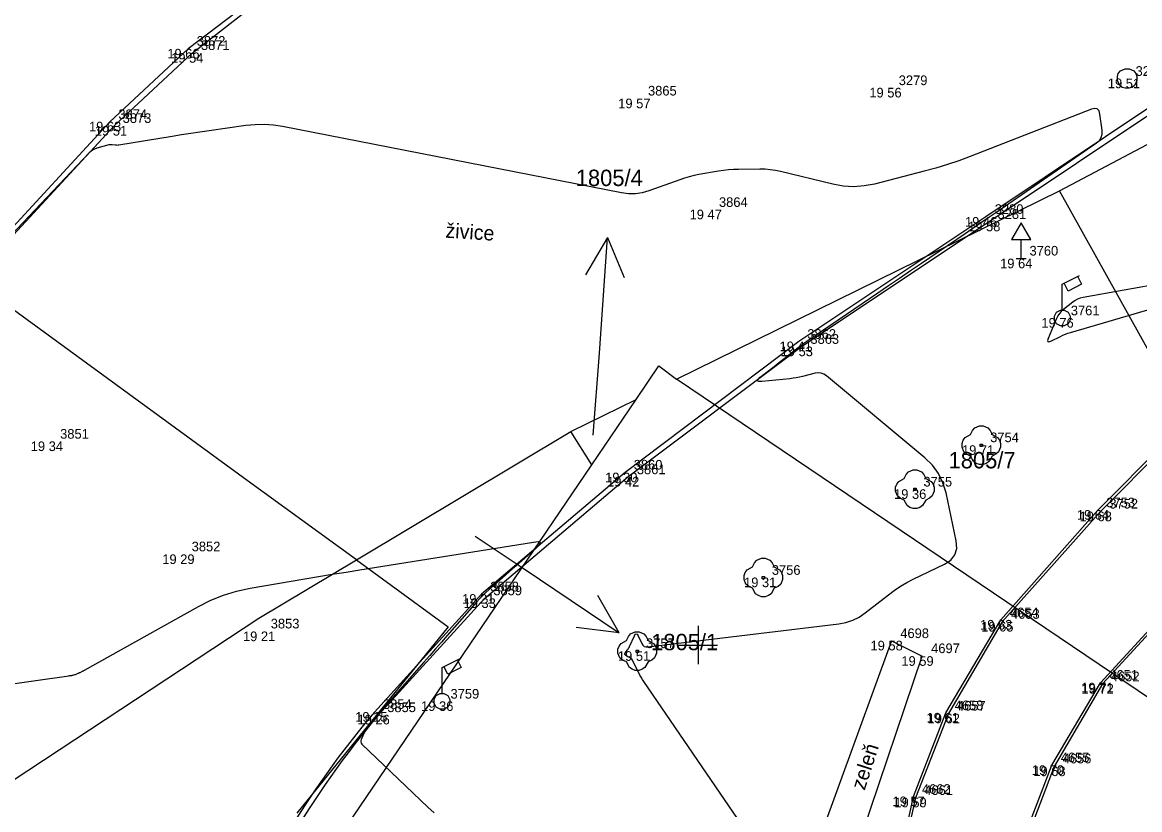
# Model space of a CAD drawing. Extents: x -702257 to -701487, y -1009871 to -1008841.
# Drawn here: x -702142.52 to -702113.55, y -1009729.27 to -1009708.85 of the extents above; entities that cross this region are included whole.
import ezdxf

# ---------------------------------------------------------------- set-up
doc = ezdxf.new("R2010")
doc.units = 0
for name, color, linetype in [('Ex_Minor Contours', 7, 'Continuous'), ('Z_body', 7, 'Continuous'), ('Z_body_cisla', 7, 'Continuous'), ('Z_body_vysky_redukovane', 7, 'Continuous'), ('Z_dopravni_znacky', 7, 'Continuous'), ('Z_hektometricka_sit', 7, 'Continuous'), ('Z_katastr_cisla_pozemkova', 7, 'Continuous'), ('Z_katastr_hranice', 7, 'Continuous'), ('Z_katastr_parcelni_cislo_odkaz', 7, 'Continuous'), ('Z_komunikace', 7, 'Continuous'), ('Z_obruba', 7, 'Continuous'), ('Z_popisy', 7, 'Continuous'), ('Z_site_kanalizace_znaky', 7, 'Continuous'), ('Z_site_vo_znaky', 7, 'Continuous'), ('Z_zelen_jednotliva', 7, 'Continuous'), ('Z_zelen_obvod', 7, 'Continuous')]:
    doc.layers.add(name, color=color, linetype=linetype)

# ---------------------------------------------------------------- blocks, each defined once
blk = doc.blocks.new('POINT_DISPLAY')
blk.add_line((0, 0), (0, 0))
blk = doc.blocks.new('Z620')
for p, q in [((-0.25, 0.05), (-0.23, 0.13)), ((-0.25, -0.05), (-0.25, 0.05)), ((-0.23, 0.13), (-0.17, 0.2)), ((-0.17, 0.2), (-0.05, 0.25)), ((-0.05, 0.25), (0.05, 0.25)), ((0.05, 0.25), (0.17, 0.2)), ((0.17, 0.2), (0.23, 0.13)), ((0.23, 0.13), (0.25, 0.05)), ((0.25, 0.05), (0.25, -0.05)), ((-0.2, -0.17), (-0.25, -0.05)), ((-0.13, -0.23), (-0.2, -0.17)), ((-0.05, -0.25), (-0.13, -0.23)), ((0.05, -0.25), (-0.05, -0.25)), ((0.13, -0.23), (0.05, -0.25)), ((0.2, -0.17), (0.13, -0.23)), ((0.25, -0.05), (0.2, -0.17))]:
    blk.add_line(p, q)
blk = doc.blocks.new('Z24')
for p, q in [((-0.28, 0.28), (-0.23, 0.38)), ((-0.23, 0.38), (-0.17, 0.45)), ((-0.17, 0.45), (-0.05, 0.5)), ((-0.05, 0.5), (0.05, 0.5)), ((0.05, 0.5), (0.17, 0.45)), ((0.17, 0.45), (0.23, 0.38)), ((0.23, 0.38), (0.28, 0.28)), ((-0.5, 0.05), (-0.47, 0.13)), ((-0.5, -0.05), (-0.5, 0.05)), ((-0.47, 0.13), (-0.42, 0.2)), ((-0.42, 0.2), (-0.28, 0.28)), ((-0.03, -0.03), (-0.03, 0.03)), ((-0.03, 0.03), (0.03, 0.03)), ((0.03, 0.03), (0.03, -0.03)), ((0.28, 0.28), (0.42, 0.2)), ((0.42, 0.2), (0.47, 0.13)), ((0.47, 0.13), (0.5, 0.05)), ((0.5, 0.05), (0.5, -0.05)), ((-0.45, -0.17), (-0.5, -0.05)), ((-0.38, -0.23), (-0.45, -0.17)), ((-0.28, -0.28), (-0.38, -0.23)), ((-0.2, -0.42), (-0.28, -0.28)), ((0.03, -0.03), (-0.03, -0.03)), ((0.28, -0.28), (0.2, -0.42)), ((0.38, -0.23), (0.28, -0.28)), ((0.45, -0.17), (0.38, -0.23)), ((0.5, -0.05), (0.45, -0.17)), ((-0.13, -0.47), (-0.2, -0.42)), ((-0.05, -0.5), (-0.13, -0.47)), ((0.05, -0.5), (-0.05, -0.5)), ((0.13, -0.47), (0.05, -0.5)), ((0.2, -0.42), (0.13, -0.47))]:
    blk.add_line(p, q)
blk = doc.blocks.new('Z13')
for p, q in [((0, 0.88), (0.45, 1.1)), ((0, 0.2), (0, 0.88)), ((0.15, 0.7), (0.05, 0.9)), ((0.5, 0.88), (0.15, 0.7)), ((0.4, 1.07), (0.5, 0.88)), ((-0.2, 0.05), (-0.15, 0.15)), ((-0.2, -0.05), (-0.2, 0.05)), ((-0.15, 0.15), (-0.05, 0.2)), ((-0.05, 0.2), (0.05, 0.2)), ((0.05, 0.2), (0.15, 0.15)), ((0.15, 0.15), (0.2, 0.05)), ((0.2, 0.05), (0.2, -0.05)), ((-0.15, -0.15), (-0.2, -0.05)), ((-0.05, -0.2), (-0.15, -0.15)), ((0.05, -0.2), (-0.05, -0.2)), ((0.15, -0.15), (0.05, -0.2)), ((0.2, -0.05), (0.15, -0.15))]:
    blk.add_line(p, q)
blk = doc.blocks.new('Z527')
for p, q in [((0, 0.93), (-0.25, 0.5)), ((0.25, 0.5), (0, 0.93)), ((-0.25, 0.5), (0.25, 0.5)), ((0, 0), (0, 0.5)), ((-0.13, 0), (0.13, 0))]:
    blk.add_line(p, q)

msp = doc.modelspace()

# ---------------------------------------------------------------- linework, layer by layer
at = {"layer": 'Ex_Minor Contours'}
for points in [[(-702122.691, -1009731.382), (-702126.406, -1009725.95), (-702126.442, -1009725.894), (-702126.477, -1009725.838), (-702126.509, -1009725.78), (-702126.539, -1009725.721), (-702126.69, -1009725.415), (-702126.704, -1009725.39), (-702126.722, -1009725.368), (-702126.742, -1009725.349), (-702126.766, -1009725.333), (-702126.874, -1009725.272), (-702126.891, -1009725.258), (-702126.899, -1009725.243), (-702126.898, -1009725.225), (-702126.888, -1009725.206), (-702126.829, -1009725.125), (-702126.815, -1009725.104), (-702126.802, -1009725.083), (-702126.79, -1009725.061), (-702126.779, -1009725.038), (-702126.653, -1009724.76), (-702126.63, -1009724.722), (-702126.606, -1009724.709), (-702126.583, -1009724.721), (-702126.559, -1009724.759), (-702126.464, -1009724.963), (-702126.436, -1009725.006), (-702126.401, -1009725.036), (-702126.357, -1009725.051), (-702126.305, -1009725.051), (-702121.354, -1009724.45), (-702121.169, -1009724.415), (-702120.993, -1009724.357), (-702120.828, -1009724.274), (-702120.672, -1009724.168), (-702120.07, -1009723.697), (-702119.916, -1009723.583), (-702119.757, -1009723.478), (-702119.593, -1009723.382), (-702119.423, -1009723.295), (-702118.61, -1009722.904), (-702118.446, -1009722.796), (-702118.342, -1009722.659), (-702118.298, -1009722.494), (-702118.312, -1009722.299), (-702118.575, -1009721.057), (-702118.653, -1009720.793), (-702118.771, -1009720.552), (-702118.929, -1009720.335), (-702119.127, -1009720.142), (-702121.672, -1009718.021), (-702121.739, -1009717.976), (-702121.81, -1009717.95), (-702121.885, -1009717.943), (-702121.965, -1009717.954), (-702122.292, -1009718.036), (-702122.374, -1009718.055), (-702122.456, -1009718.071), (-702122.539, -1009718.083), (-702122.623, -1009718.093), (-702123.348, -1009718.163), (-702123.425, -1009718.163), (-702123.458, -1009718.146), (-702123.446, -1009718.111), (-702123.389, -1009718.058), (-702123.061, -1009717.801), (-702122.989, -1009717.743), (-702122.916, -1009717.686), (-702122.844, -1009717.629), (-702122.771, -1009717.572), (-702122.482, -1009717.342), (-702122.409, -1009717.286), (-702122.336, -1009717.23), (-702122.261, -1009717.176), (-702122.185, -1009717.123), (-702120.346, -1009715.87), (-702120.063, -1009715.677), (-702119.78, -1009715.484), (-702119.497, -1009715.291), (-702119.213, -1009715.098), (-702118.08, -1009714.326), (-702117.797, -1009714.133), (-702117.514, -1009713.939), (-702117.231, -1009713.745), (-702116.949, -1009713.551), (-702114.673, -1009711.979), (-702114.599, -1009711.914), (-702114.55, -1009711.838), (-702114.527, -1009711.75), (-702114.528, -1009711.652), (-702114.584, -1009711.236), (-702114.608, -1009711.15), (-702114.654, -1009711.099), (-702114.72, -1009711.084), (-702114.807, -1009711.104), (-702117.947, -1009712.331), (-702118.241, -1009712.441), (-702118.538, -1009712.542), (-702118.838, -1009712.633), (-702119.141, -1009712.716), (-702120.43, -1009713.045), (-702120.699, -1009713.096), (-702120.968, -1009713.115), (-702121.238, -1009713.1), (-702121.508, -1009713.051), (-702122.862, -1009712.721), (-702122.995, -1009712.693), (-702123.129, -1009712.674), (-702123.263, -1009712.663), (-702123.399, -1009712.66), (-702123.955, -1009712.667), (-702124.084, -1009712.671), (-702124.213, -1009712.681), (-702124.341, -1009712.695), (-702124.469, -1009712.714), (-702124.98, -1009712.802), (-702125.107, -1009712.827), (-702125.232, -1009712.857), (-702125.356, -1009712.893), (-702125.479, -1009712.934), (-702126.276, -1009713.22), (-702126.451, -1009713.27), (-702126.627, -1009713.296), (-702126.805, -1009713.297), (-702126.985, -1009713.274), (-702135.776, -1009711.556), (-702136.012, -1009711.519), (-702136.249, -1009711.503), (-702136.487, -1009711.507), (-702136.725, -1009711.53), (-702137.68, -1009711.663), (-702137.918, -1009711.697), (-702138.156, -1009711.733), (-702138.394, -1009711.77), (-702138.632, -1009711.809), (-702140.015, -1009712.038), (-702140.037, -1009712.041), (-702140.059, -1009712.042), (-702140.081, -1009712.041), (-702140.103, -1009712.039), (-702140.191, -1009712.027), (-702140.213, -1009712.025), (-702140.235, -1009712.026), (-702140.257, -1009712.028), (-702140.278, -1009712.033), (-702140.589, -1009712.119), (-702140.645, -1009712.138), (-702140.698, -1009712.165), (-702140.746, -1009712.199), (-702140.79, -1009712.24), (-702143.921, -1009715.537)], [(-702109.703, -1009715.035), (-702115.021, -1009715.984), (-702115.095, -1009716.002), (-702115.164, -1009716.028), (-702115.229, -1009716.063), (-702115.291, -1009716.106), (-702115.53, -1009716.296), (-702115.586, -1009716.347), (-702115.634, -1009716.403), (-702115.675, -1009716.465), (-702115.708, -1009716.532), (-702115.926, -1009717.052), (-702115.942, -1009717.104), (-702115.936, -1009717.133), (-702115.907, -1009717.138), (-702115.856, -1009717.119), (-702115.608, -1009716.996), (-702115.545, -1009716.967), (-702115.481, -1009716.941), (-702115.416, -1009716.917), (-702115.35, -1009716.896), (-702108.389, -1009714.859)], [(-702143.152, -1009726.056), (-702141.317, -1009725.798), (-702141.299, -1009725.795), (-702141.281, -1009725.793), (-702141.246, -1009725.789), (-702141.237, -1009725.788), (-702141.228, -1009725.786), (-702141.219, -1009725.784), (-702141.211, -1009725.782), (-702141.156, -1009725.766), (-702141.141, -1009725.761), (-702141.07, -1009725.731), (-702141.058, -1009725.726), (-702141.046, -1009725.721), (-702141.034, -1009725.715), (-702141.022, -1009725.71), (-702140.964, -1009725.68), (-702140.95, -1009725.673), (-702140.937, -1009725.666), (-702140.923, -1009725.659), (-702140.91, -1009725.652), (-702137.954, -1009724.001), (-702137.634, -1009723.84), (-702137.305, -1009723.707), (-702136.965, -1009723.604), (-702136.615, -1009723.529), (-702135.195, -1009723.286), (-702134.84, -1009723.226), (-702134.485, -1009723.167), (-702134.129, -1009723.108), (-702133.774, -1009723.051), (-702129.269, -1009722.329), (-702129.149, -1009722.32), (-702129.097, -1009722.344), (-702129.113, -1009722.399), (-702129.196, -1009722.485), (-702129.722, -1009722.947), (-702129.809, -1009723.024), (-702129.896, -1009723.101), (-702129.983, -1009723.178), (-702130.07, -1009723.255), (-702130.419, -1009723.563), (-702130.505, -1009723.641), (-702130.588, -1009723.722), (-702130.669, -1009723.805), (-702130.747, -1009723.892), (-702131.503, -1009724.755), (-702131.655, -1009724.928), (-702131.807, -1009725.101), (-702131.958, -1009725.274), (-702132.11, -1009725.447), (-702133.217, -1009726.71), (-702133.258, -1009726.757), (-702133.298, -1009726.805), (-702133.337, -1009726.853), (-702133.376, -1009726.901), (-702133.606, -1009727.194), (-702133.61, -1009727.199), (-702133.636, -1009727.232), (-702133.64, -1009727.238), (-702133.644, -1009727.244), (-702133.648, -1009727.251), (-702133.651, -1009727.257), (-702133.738, -1009727.45), (-702133.748, -1009727.483), (-702133.748, -1009727.514), (-702133.737, -1009727.543), (-702133.715, -1009727.57), (-702132.012, -1009729.201), (-702131.843, -1009729.353)]]:
    msp.add_lwpolyline(points, dxfattribs=at)
at = {"layer": 'Z_hektometricka_sit'}
for p, q in [((-702125, -1009724.5), (-702125, -1009725.5)), ((-702125.5, -1009725), (-702124.5, -1009725))]:
    msp.add_line(p, q, dxfattribs=at)
at = {"layer": 'Z_katastr_hranice'}
for p, q in [((-702115.63, -1009713.22), (-702111.99, -1009711.29)), ((-702125.56, -1009718.11), (-702115.63, -1009713.22)), ((-702110.4, -1009722.64), (-702115.63, -1009713.22)), ((-702136.69, -1009720.73), (-702143.77, -1009715.57)), ((-702126.61, -1009718.63), (-702126.02, -1009717.76)), ((-702126.02, -1009717.76), (-702125.56, -1009718.11)), ((-702112.01, -1009727.26), (-702125.56, -1009718.11)), ((-702128.3, -1009719.46), (-702126.61, -1009718.63)), ((-702127.76, -1009720.33), (-702126.61, -1009718.63)), ((-702133.86, -1009722.79), (-702128.3, -1009719.46)), ((-702127.76, -1009720.33), (-702128.3, -1009719.46)), ((-702134.43, -1009730.17), (-702127.76, -1009720.33)), ((-702133.86, -1009722.79), (-702136.69, -1009720.73)), ((-702136.39, -1009724.3), (-702133.86, -1009722.79)), ((-702133.86, -1009722.79), (-702131.48, -1009724.53)), ((-702146.98, -1009731.29), (-702136.39, -1009724.3)), ((-702131.48, -1009724.53), (-702135.4, -1009729.36))]:
    msp.add_line(p, q, dxfattribs=at)
at = {"layer": 'Z_katastr_parcelni_cislo_odkaz'}
for p, q in [((-702127.351, -1009714.436), (-702127.92, -1009715.4)), ((-702127.56, -1009717.43), (-702127.351, -1009714.436)), ((-702127.351, -1009714.436), (-702126.921, -1009715.47)), ((-702127.72, -1009719.56), (-702127.56, -1009717.43)), ((-702130.78, -1009722.18), (-702129.54, -1009723.01)), ((-702129.54, -1009723.01), (-702127.052, -1009724.688)), ((-702127.052, -1009724.688), (-702127.602, -1009723.713)), ((-702127.052, -1009724.688), (-702128.162, -1009724.543))]:
    msp.add_line(p, q, dxfattribs=at)
at = {"layer": 'Z_komunikace'}
for p, q in [((-702138.12, -1009709.65), (-702135.92, -1009707.93)), ((-702110.7, -1009709.31), (-702117.54, -1009713.9)), ((-702140.14, -1009711.54), (-702138.12, -1009709.65)), ((-702144.67, -1009716.43), (-702140.14, -1009711.54)), ((-702117.54, -1009713.9), (-702122.39, -1009717.13)), ((-702122.39, -1009717.13), (-702126.89, -1009720.53)), ((-702126.89, -1009720.53), (-702130.62, -1009723.68)), ((-702133.39, -1009726.74), (-702130.62, -1009723.68))]:
    msp.add_line(p, q, dxfattribs=at)
msp.add_ellipse((-702114.9, -1009742.457), major_axis=(-13.489, 20.174), ratio=0.999886, start_param=0.276948, end_param=0.61096, dxfattribs=at)
at = {"layer": 'Z_obruba'}
for p, q in [((-702135.98, -1009707.83), (-702138.22, -1009709.54)), ((-702117.46, -1009714.02), (-702110.61, -1009709.44)), ((-702138.22, -1009709.54), (-702140.25, -1009711.43)), ((-702140.25, -1009711.43), (-702144.76, -1009716.33)), ((-702122.32, -1009717.26), (-702117.46, -1009714.02)), ((-702107.88, -1009714.71), (-702114.64, -1009721.5)), ((-702114.57, -1009721.54), (-702107.84, -1009714.74)), ((-702126.82, -1009720.64), (-702122.32, -1009717.26)), ((-702130.54, -1009723.79), (-702126.82, -1009720.64)), ((-702117.15, -1009724.35), (-702114.64, -1009721.5)), ((-702114.57, -1009721.54), (-702117.12, -1009724.4)), ((-702133.29, -1009726.81), (-702130.54, -1009723.79)), ((-702114.57, -1009725.98), (-702112.48, -1009723.7)), ((-702112.43, -1009723.73), (-702114.52, -1009726.01)), ((-702118.58, -1009726.76), (-702117.15, -1009724.35)), ((-702117.12, -1009724.4), (-702118.51, -1009726.78)), ((-702115.83, -1009728.12), (-702114.57, -1009725.98)), ((-702114.52, -1009726.01), (-702115.77, -1009728.15)), ((-702119.42, -1009728.93), (-702118.58, -1009726.76)), ((-702118.51, -1009726.78), (-702119.37, -1009728.96)), ((-702116.54, -1009729.96), (-702115.83, -1009728.12)), ((-702115.77, -1009728.15), (-702116.47, -1009729.99)), ((-702121.36, -1009737.92), (-702119.42, -1009728.93)), ((-702119.37, -1009728.96), (-702121.32, -1009737.94))]:
    msp.add_line(p, q, dxfattribs=at)
msp.add_ellipse((-702114.351, -1009742.694), major_axis=(2.419, -24.603), ratio=0.999681, start_param=3.916636, end_param=4.242917, dxfattribs=at)
at = {"layer": 'Z_zelen_obvod'}
for p, q in [((-702119.99, -1009724.89), (-702122.34, -1009731.36)), ((-702119.99, -1009724.89), (-702119.19, -1009725.29)), ((-702121.36, -1009731.7), (-702119.19, -1009725.29))]:
    msp.add_line(p, q, dxfattribs=at)

# ---------------------------------------------------------------- block references
at = {"layer": 'Z_body'}
for p in [(-702138.22, -1009709.54), (-702138.12, -1009709.65), (-702113.88, -1009710.31), (-702120.02, -1009710.55), (-702126.53, -1009710.83), (-702140.25, -1009711.43), (-702140.14, -1009711.54), (-702124.68, -1009713.71), (-702117.54, -1009713.9), (-702117.46, -1009714.02), (-702116.63, -1009714.98), (-702115.56, -1009716.52), (-702122.39, -1009717.13), (-702122.32, -1009717.26), (-702141.76, -1009719.72), (-702117.66, -1009719.82), (-702126.89, -1009720.53), (-702126.82, -1009720.64), (-702119.38, -1009720.96), (-702114.64, -1009721.5), (-702114.57, -1009721.54), (-702138.35, -1009722.65), (-702123.31, -1009723.25), (-702130.62, -1009723.68), (-702130.54, -1009723.79), (-702117.15, -1009724.35), (-702117.12, -1009724.4), (-702136.3, -1009724.65), (-702119.99, -1009724.89), (-702126.58, -1009725.16), (-702119.19, -1009725.29), (-702114.57, -1009725.98), (-702114.52, -1009726.01), (-702131.64, -1009726.46), (-702133.39, -1009726.74), (-702133.29, -1009726.81), (-702118.58, -1009726.76), (-702118.51, -1009726.78), (-702115.83, -1009728.12), (-702115.77, -1009728.15), (-702119.42, -1009728.93), (-702119.37, -1009728.96)]:
    msp.add_blockref('POINT_DISPLAY', p, dxfattribs=at)
at = {"layer": 'Z_dopravni_znacky'}
msp.add_blockref('Z527', (-702116.63, -1009714.98), dxfattribs=at)
at = {"layer": 'Z_site_kanalizace_znaky'}
msp.add_blockref('Z620', (-702113.88, -1009710.31), dxfattribs=at)
at = {"layer": 'Z_site_vo_znaky'}
for p in [(-702115.56, -1009716.52), (-702131.64, -1009726.46)]:
    msp.add_blockref('Z13', p, dxfattribs=at)
at = {"layer": 'Z_zelen_jednotliva'}
for p in [(-702117.66, -1009719.82), (-702119.38, -1009720.96), (-702123.31, -1009723.25), (-702126.58, -1009725.16)]:
    msp.add_blockref('Z24', p, dxfattribs=at)

# ---------------------------------------------------------------- texts
at = {"layer": 'Z_body_cisla'}
for s, p in [('3872', (-702138, -1009709.46)), ('3871', (-702137.89, -1009709.57)), ('3282', (-702113.66, -1009710.24)), ('3279', (-702119.8, -1009710.48)), ('3865', (-702126.3, -1009710.75)), ('3874', (-702140.03, -1009711.36)), ('3873', (-702139.92, -1009711.46)), ('3864', (-702124.46, -1009713.64)), ('3280', (-702117.31, -1009713.82)), ('3281', (-702117.24, -1009713.95)), ('3760', (-702116.41, -1009714.9)), ('3761', (-702115.34, -1009716.45)), ('3862', (-702122.17, -1009717.06)), ('3863', (-702122.09, -1009717.19)), ('3851', (-702141.54, -1009719.65)), ('3754', (-702117.43, -1009719.74)), ('3860', (-702126.67, -1009720.45)), ('3861', (-702126.59, -1009720.57)), ('3755', (-702119.16, -1009720.89)), ('3753', (-702114.42, -1009721.43)), ('3752', (-702114.34, -1009721.46)), ('3852', (-702138.13, -1009722.57)), ('3756', (-702123.09, -1009723.18)), ('3858', (-702130.39, -1009723.61)), ('3859', (-702130.31, -1009723.71)), ('4654', (-702116.92, -1009724.28)), ('4653', (-702116.89, -1009724.32)), ('3853', (-702136.08, -1009724.57)), ('4698', (-702119.76, -1009724.82)), ('3757', (-702126.35, -1009725.08)), ('4697', (-702118.96, -1009725.21)), ('4651', (-702114.34, -1009725.9)), ('4652', (-702114.3, -1009725.94)), ('3759', (-702131.42, -1009726.39)), ('3854', (-702133.17, -1009726.66)), ('3855', (-702133.06, -1009726.74)), ('4658', (-702118.35, -1009726.69)), ('4657', (-702118.29, -1009726.7)), ('4655', (-702115.6, -1009728.04)), ('4656', (-702115.55, -1009728.07)), ('4662', (-702119.2, -1009728.86)), ('4661', (-702119.14, -1009728.89))]:
    msp.add_text(s, height=0.25, dxfattribs=at).set_placement(p)
at = {"layer": 'Z_body_vysky_redukovane'}
for s, p in [('19 66', (-702138.762, -1009709.79)), ('19 54', (-702138.662, -1009709.9)), ('19 51', (-702114.38, -1009710.56)), ('19 56', (-702120.562, -1009710.8)), ('19 57', (-702127.072, -1009711.08)), ('19 63', (-702140.792, -1009711.68)), ('19 51', (-702140.64, -1009711.79)), ('19 47', (-702125.222, -1009713.96)), ('19 46', (-702118.082, -1009714.15)), ('19 58', (-702118.002, -1009714.27)), ('19 64', (-702117.172, -1009715.23)), ('19 76', (-702116.102, -1009716.77)), ('19 41', (-702122.89, -1009717.38)), ('19 53', (-702122.862, -1009717.51)), ('19 34', (-702142.302, -1009719.97)), ('19 71', (-702118.16, -1009720.07)), ('19 30', (-702127.411, -1009720.78)), ('19 42', (-702127.362, -1009720.89)), ('19 36', (-702119.922, -1009721.21)), ('19 64', (-702115.182, -1009721.75)), ('19 68', (-702115.112, -1009721.79)), ('19 29', (-702138.892, -1009722.9)), ('19 31', (-702123.81, -1009723.5)), ('19 21', (-702131.12, -1009723.93)), ('19 33', (-702131.082, -1009724.04)), ('19 63', (-702117.692, -1009724.6)), ('19 65', (-702117.662, -1009724.65)), ('19 21', (-702136.8, -1009724.9)), ('19 58', (-702120.532, -1009725.14)), ('19 51', (-702127.08, -1009725.41)), ('19 59', (-702119.732, -1009725.54)), ('19 71', (-702115.07, -1009726.23)), ('19 72', (-702115.062, -1009726.26)), ('19 36', (-702132.182, -1009726.71)), ('19 15', (-702133.89, -1009726.99)), ('19 26', (-702133.832, -1009727.06)), ('19 61', (-702119.08, -1009727.01)), ('19 62', (-702119.052, -1009727.03)), ('19 70', (-702116.351, -1009728.37)), ('19 68', (-702116.312, -1009728.4)), ('19 57', (-702119.962, -1009729.18)), ('19 59', (-702119.912, -1009729.21))]:
    msp.add_text(s, height=0.25, dxfattribs=at).set_placement(p)
at = {"layer": 'Z_katastr_cisla_pozemkova'}
for s, p in [('1805/4', (-702128.173, -1009713.098)), ('1805/7', (-702118.509, -1009720.419)), ('1805/1', (-702126.219, -1009725.136))]:
    msp.add_text(s, height=0.425, dxfattribs=at).set_placement(p)
at = {"layer": 'Z_popisy'}
for s, rotation, p in [('živice', 356.4, (-702131.56, -1009714.436)), ('zeleň', 72, (-702120.686, -1009728.786))]:
    msp.add_text(s, height=0.38, rotation=rotation, dxfattribs=at).set_placement(p)

doc.saveas('drawing.dxf')
